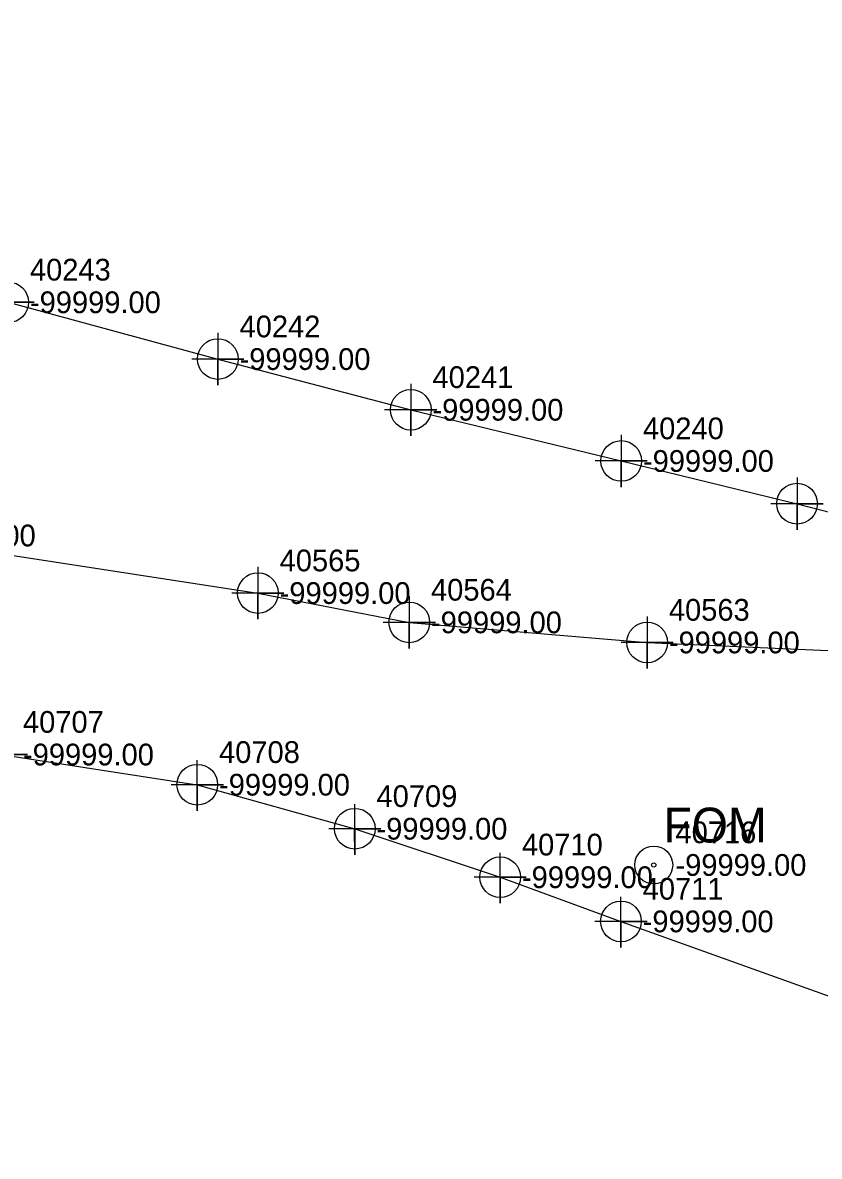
# Model space of a CAD drawing. Extents: x 2083698 to 2094313, y 743246 to 752873.
# Drawn here: x 2090685.2 to 2090776.8, y 744430.8 to 744561.2 of the extents above; entities that cross this region are included whole.
import ezdxf

# ---------------------------------------------------------------- set-up
doc = ezdxf.new("R2010")
doc.units = 0
for name, color, linetype in [('COGO Default Parcel', 7, 'Continuous'), ('COGO Default Point Number', 7, 'Continuous'), ('Exist Property Iron Pin Leader', 7, 'Continuous'), ('Exist Property Iron Pin Text', 7, 'Continuous'), ('Exist Property Line', 7, 'Continuous'), ('Exist Property Monument Text', 7, 'Continuous'), ('Exist Right of Way Line', 7, 'Continuous'), ('Exist Right of Way Line Leader', 7, 'Continuous'), ('Exist Right of Way Line Text', 7, 'Continuous'), ('Exist Utilities Other Located Object CELL', 7, 'Continuous'), ('Exist Utilities Other Located Object Text', 7, 'Continuous'), ('Exist Utilities Power UG Cable SUE LOS B', 7, 'Continuous'), ('Exist Utilities Telephone UG Conduit SUE LOS B', 7, 'Continuous'), ('Exist Utilities Water UG Line SUE LOS B', 7, 'Continuous'), ('Scratch_Level_0', 7, 'Continuous'), ('Scratch_Level_2', 7, 'Continuous')]:
    doc.layers.add(name, color=color, linetype=linetype)

msp = doc.modelspace()

# ---------------------------------------------------------------- linework, layer by layer
at = {"layer": 'COGO Default Point Number'}
for points in [[(2090712.23, 744498.62), (2090712.23, 744492.62), (2090712.23, 744495.62), (2090715.23, 744495.62), (2090709.23, 744495.62)], [(2090729.64, 744495.25), (2090729.64, 744489.25), (2090729.64, 744492.25), (2090732.64, 744492.25), (2090726.64, 744492.25)], [(2090757, 744492.94), (2090757, 744486.94), (2090757, 744489.94), (2090760, 744489.94), (2090754, 744489.94)]]:
    msp.add_lwpolyline(points, dxfattribs=at)
for centre in [(2090712.23, 744495.62), (2090729.64, 744492.25), (2090757, 744489.94)]:
    msp.add_circle(centre, 2.34, dxfattribs=at)
at = {"layer": 'Exist Property Iron Pin Text'}
for points in [[(2090683.51, 744532.06), (2090683.51, 744526.06), (2090683.51, 744529.06), (2090686.51, 744529.06), (2090680.51, 744529.06)], [(2090707.62, 744525.53), (2090707.62, 744519.53), (2090707.62, 744522.53), (2090710.62, 744522.53), (2090704.62, 744522.53)], [(2090729.81, 744519.7), (2090729.81, 744513.7), (2090729.81, 744516.7), (2090732.81, 744516.7), (2090726.81, 744516.7)], [(2090754.02, 744513.81), (2090754.02, 744507.81), (2090754.02, 744510.81), (2090757.02, 744510.81), (2090751.02, 744510.81)], [(2090774.24, 744508.9), (2090774.24, 744502.9), (2090774.24, 744505.9), (2090777.24, 744505.9), (2090771.24, 744505.9)]]:
    msp.add_lwpolyline(points, dxfattribs=at)
for centre in [(2090683.51, 744529.06), (2090707.62, 744522.53), (2090729.81, 744516.7), (2090754.02, 744510.81), (2090774.24, 744505.9)]:
    msp.add_circle(centre, 2.34, dxfattribs=at)
at = {"layer": 'Exist Right of Way Line Text'}
for points in [[(2090682.68, 744479.86), (2090682.71, 744474.05), (2090682.7, 744477.05), (2090685.71, 744477.05), (2090679.71, 744477.05)], [(2090705.22, 744476.4), (2090705.26, 744470.58), (2090705.24, 744473.58), (2090708.26, 744473.58), (2090702.26, 744473.58)], [(2090723.34, 744471.34), (2090723.37, 744465.52), (2090723.35, 744468.52), (2090726.37, 744468.52), (2090720.37, 744468.52)], [(2090740.07, 744465.75), (2090740.1, 744459.94), (2090740.08, 744462.94), (2090743.1, 744462.94), (2090737.1, 744462.94)], [(2090753.95, 744460.67), (2090753.99, 744454.86), (2090753.97, 744457.86), (2090756.99, 744457.86), (2090750.99, 744457.86)]]:
    msp.add_lwpolyline(points, dxfattribs=at)
for centre in [(2090705.26, 744473.58), (2090723.37, 744468.52), (2090740.1, 744462.94), (2090753.99, 744457.86)]:
    msp.add_circle(centre, 2.34, dxfattribs=at)
at = {"layer": 'Exist Utilities Other Located Object CELL'}
for radius in [2.18, 0.24]:
    msp.add_circle((2090757.76, 744464.35), radius, dxfattribs=at)
at = {"layer": 'Exist Utilities Power UG Cable SUE LOS B'}
msp.add_lwpolyline([(2090531.75, 744561.22), (2090543.05, 744559.63), (2090564.27, 744555.13), (2090575.46, 744552.57), (2090591.47, 744549.46), (2090608.1, 744545.37), (2090627.87, 744541.62), (2090646.04, 744537.72), (2090664.2, 744533.61), (2090683.51, 744529.06), (2090707.62, 744522.53), (2090729.81, 744516.7), (2090754.02, 744510.81), (2090774.24, 744505.9), (2090794.22, 744500.73), (2090816.91, 744494.51), (2090819.9, 744493.84)], dxfattribs=at)
at = {"layer": 'Exist Utilities Telephone UG Conduit SUE LOS B'}
msp.add_lwpolyline([(2090513.74, 744506.61), (2090535.77, 744502.33), (2090563.09, 744494.98), (2090598.7, 744486.76), (2090617.61, 744483.84), (2090640.22, 744479.27), (2090653.55, 744478.27), (2090682.71, 744477.05), (2090705.26, 744473.58), (2090723.37, 744468.52), (2090740.1, 744462.94), (2090753.99, 744457.86), (2090781.9, 744447.83), (2090791.73, 744442.5), (2090798.14, 744434.08), (2090806.91, 744430.84)], dxfattribs=at)
at = {"layer": 'Exist Utilities Water UG Line SUE LOS B'}
msp.add_lwpolyline([(2090648.78, 744505.84), (2090669.12, 744502.24), (2090712.23, 744495.62), (2090729.64, 744492.25), (2090757, 744489.94), (2090781.29, 744488.85)], dxfattribs=at)

# ---------------------------------------------------------------- texts
at = {"layer": 'COGO Default Parcel'}
msp.add_text('40716', height=2.5, dxfattribs=at).set_placement((2090760.26, 744466.85))
at = {"layer": 'Exist Property Iron Pin Leader'}
for s, p in [('40243', (2090686.01, 744531.56)), ('40242', (2090710.12, 744525.03)), ('40241', (2090732.31, 744519.2)), ('40240', (2090756.52, 744513.31))]:
    msp.add_text(s, height=2.5, dxfattribs=at).set_placement(p)
at = {"layer": 'Exist Property Line'}
for p in [(2090671.62, 744500.99), (2090714.73, 744494.37), (2090732.14, 744491), (2090759.5, 744488.69)]:
    msp.add_text('-99999.00', height=2.5, dxfattribs=at).set_placement(p)
at = {"layer": 'Exist Property Monument Text'}
for p in [(2090686.01, 744527.81), (2090710.12, 744521.28), (2090732.31, 744515.45), (2090756.52, 744509.56)]:
    msp.add_text('-99999.00', height=2.5, dxfattribs=at).set_placement(p)
at = {"layer": 'Exist Right of Way Line'}
for s, p in [('40565', (2090714.73, 744498.12)), ('40564', (2090732.14, 744494.75)), ('40563', (2090759.5, 744492.44))]:
    msp.add_text(s, height=2.5, dxfattribs=at).set_placement(p)
at = {"layer": 'Exist Right of Way Line Leader'}
for s, p in [('40707', (2090685.21, 744479.55)), ('40708', (2090707.76, 744476.08)), ('40709', (2090725.87, 744471.02)), ('40710', (2090742.6, 744465.44)), ('40711', (2090756.49, 744460.36))]:
    msp.add_text(s, height=2.5, dxfattribs=at).set_placement(p)
at = {"layer": 'Exist Utilities Other Located Object Text'}
msp.add_text('FOM', height=4, dxfattribs=at).set_placement((2090758.87, 744466.94))
at = {"layer": 'Scratch_Level_0'}
msp.add_text('-99999.00', height=2.5, dxfattribs=at).set_placement((2090760.26, 744463.1))
at = {"layer": 'Scratch_Level_2'}
for p in [(2090685.21, 744475.8), (2090707.76, 744472.33), (2090725.87, 744467.27), (2090742.6, 744461.69), (2090756.49, 744456.61)]:
    msp.add_text('-99999.00', height=2.5, dxfattribs=at).set_placement(p)

doc.saveas('drawing.dxf')
